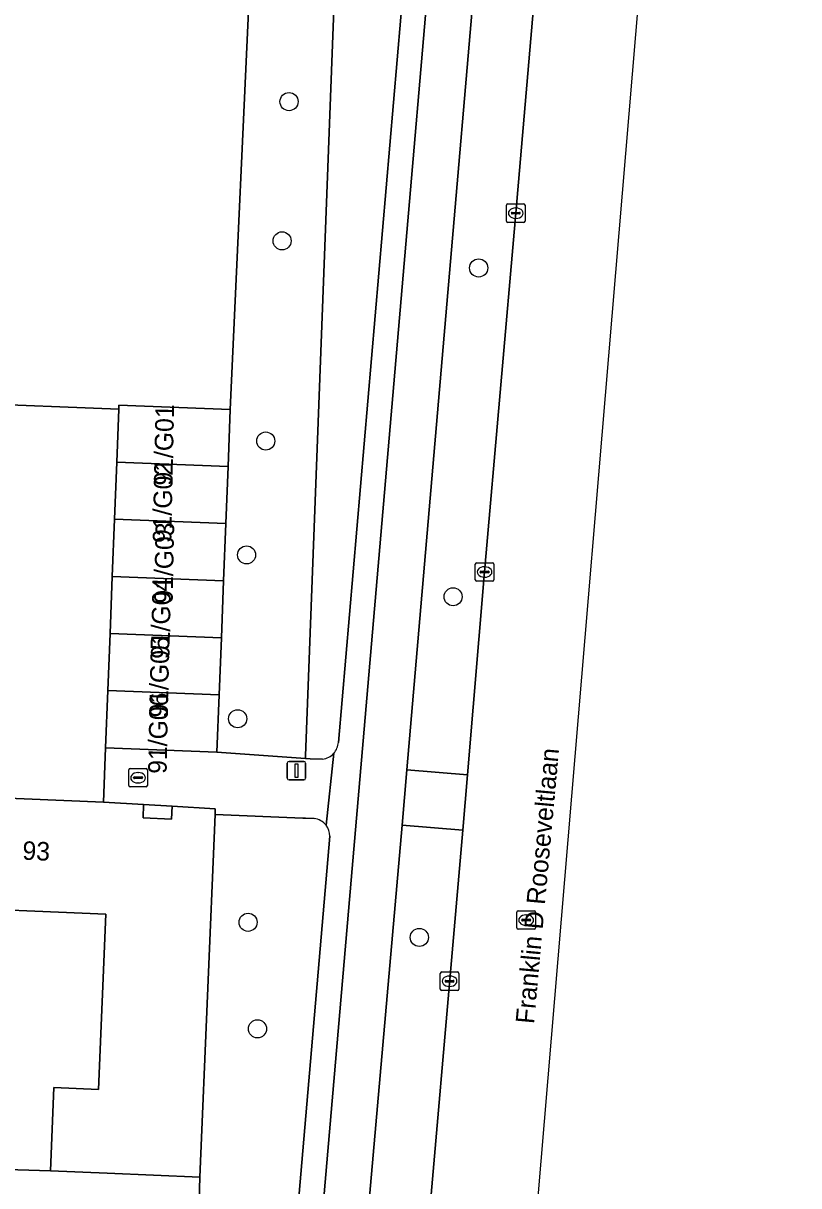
# Model space of a CAD drawing. Extents: x 160786 to 161429, y 386828 to 387485.
# Drawn here: x 161365.7 to 161407.6, y 386926 to 386988.8 of the extents above; entities that cross this region are included whole.
import ezdxf

# ---------------------------------------------------------------- set-up
doc = ezdxf.new("R2010")
doc.units = 0
for name, color, linetype in [('IMGEO_Berm_groen', 7, 'Continuous'), ('IMGEO_Boom', 7, 'Continuous'), ('IMGEO_Brandkraan', 7, 'Continuous'), ('IMGEO_Erf', 7, 'Continuous'), ('IMGEO_Fietspad_gesloten', 7, 'Continuous'), ('IMGEO_Groenvoorziening', 7, 'Continuous'), ('IMGEO_Kolk', 7, 'Continuous'), ('IMGEO_Lichtmast', 7, 'Continuous'), ('IMGEO_Openbare_ruimte_label', 7, 'Continuous'), ('IMGEO_Pand', 7, 'Continuous'), ('IMGEO_Pand_nummerreeks', 7, 'Continuous'), ('IMGEO_Rijbaan_lokaal_gesloten', 7, 'Continuous'), ('IMGEO_Rijbaan_lokaal_open', 7, 'Continuous'), ('IMGEO_Rioolput', 7, 'Continuous'), ('IMGEO_Voetpad_open', 7, 'Continuous')]:
    doc.layers.add(name, color=color, linetype=linetype)

msp = doc.modelspace()

# ---------------------------------------------------------------- linework, layer by layer
at = {"layer": 'IMGEO_Berm_groen'}
for points in [[(161395.645, 387017.152), (161392.377, 387017.448), (161386.443, 386948.447), (161389.725, 386948.174), (161390.641, 386959.132), (161392.331, 386978.524), (161393.997, 386997.829)], [(161389.46, 386945.188), (161386.193, 386945.455), (161381.868, 386896.26), (161380.414, 386880.385), (161380.151, 386878.097), (161380.021, 386874.137), (161383.252, 386873.773), (161383.44, 386875.95), (161385.411, 386898.291), (161387.076, 386917.62)]]:
    msp.add_lwpolyline(points, close=True, dxfattribs=at)
at = {"layer": 'IMGEO_Boom'}
for centre in [(161380.077, 386984.552), (161379.703, 386977.028), (161390.324, 386975.563), (161378.819, 386966.209), (161377.782, 386960.057), (161388.941, 386957.792), (161377.301, 386951.199), (161377.865, 386940.199), (161387.118, 386939.384), (161378.372, 386934.443)]:
    msp.add_circle(centre, 0.489, dxfattribs=at)
at = {"layer": 'IMGEO_Brandkraan'}
for p, q in [((161371.496, 386948.514), (161372.348, 386948.514)), ((161371.421, 386947.588), (161371.421, 386948.44)), ((161371.68, 386948.008), (161371.68, 386948.02)), ((161372.118, 386947.971), (161371.72, 386947.971)), ((161371.723, 386948.057), (161372.121, 386948.057)), ((161371.909, 386948.294), (161371.934, 386948.294)), ((161372.164, 386948.02), (161372.164, 386948.008)), ((161372.422, 386948.44), (161372.422, 386947.588)), ((161372.348, 386947.514), (161371.496, 386947.514)), ((161371.932, 386947.734), (161371.907, 386947.734))]:
    msp.add_line(p, q, dxfattribs=at)
for points in [[(161371.496, 386948.514), (161372.348, 386948.514)], [(161371.421, 386947.588), (161371.421, 386948.44)], [(161372.422, 386948.44), (161372.422, 386947.588)], [(161372.348, 386947.514), (161371.496, 386947.514)]]:
    msp.add_lwpolyline(points, dxfattribs=at)
for centre, radius, start, end in [((161371.498, 386948.438), 0.0765, 91.55205, 178.44795), ((161371.498, 386948.438), 0.0765, 91.55205, 178.44795), ((161372.346, 386948.438), 0.0765, 1.55205, 88.44795), ((161372.346, 386948.438), 0.0765, 1.55205, 88.44795), ((161371.72, 386948.017), 0.0403, 85.87752, 175.75265), ((161371.717, 386948.007), 0.0366, 178.93798, 274.71019), ((161372.121, 386948.014), 0.043, 264.86636, 352.45326), ((161372.125, 386948.019), 0.0386, 1.73085, 96.63898), ((161371.498, 386947.59), 0.0765, 181.55205, 268.44795), ((161371.498, 386947.59), 0.0765, 181.55205, 268.44795), ((161372.346, 386947.59), 0.0765, 271.55205, 358.44795), ((161372.346, 386947.59), 0.0765, 271.55205, 358.44795)]:
    msp.add_arc(centre, radius, start, end, dxfattribs=at)
for centre, major_axis, ratio, start_param, end_param in [((161371.908, 386948.014), (-0.387, 0.002), 0.722429, 4.712389, 7.853982), ((161371.933, 386948.014), (-0.39, 0.002), 0.717154, 1.570796, 4.712389)]:
    msp.add_ellipse(centre, major_axis=major_axis, ratio=ratio, start_param=start_param, end_param=end_param, dxfattribs=at)
at = {"layer": 'IMGEO_Erf'}
msp.add_lwpolyline([(161329.654, 386962.268), (161329.879, 386969.558), (161370.877, 386967.928), (161370.886, 386968.153), (161376.903, 386967.918), (161377.988, 386991.819)], dxfattribs=at)
for points in [[(161370.177, 386940.648), (161360.767, 386941.044), (161360.81, 386942.071), (161361.02, 386947.066), (161358.08, 386947.116), (161357.87, 386942.121), (161357.83, 386941.168), (161357.491, 386933.116), (161360.382, 386932.994), (161360.13, 386926.991), (161367.184, 386926.77), (161367.373, 386931.271), (161369.778, 386931.17)], [(161373.755, 386946.471), (161372.217, 386946.56), (161372.187, 386945.846), (161373.726, 386945.782)]]:
    msp.add_lwpolyline(points, close=True, dxfattribs=at)
at = {"layer": 'IMGEO_Fietspad_gesloten'}
for points in [[(161407.533, 387249.962), (161407.461, 387247.985), (161406.867, 387233.118), (161405.924, 387208.411), (161404.815, 387191.258), (161403.255, 387173.245), (161393.155, 387056.153), (161390.436, 387023.76), (161389.845, 387017.132), (161384.142, 386950.642), (161379.486, 386896.649), (161376.409, 386860.953), (161376.305, 386860.089), (161375.969, 386856.03)], [(161378.308, 386855.734), (161378.639, 386859.88), (161379.101, 386865.962), (161379.245, 386867.859), (161380.021, 386874.137), (161380.151, 386878.097), (161380.414, 386880.385), (161381.868, 386896.26), (161386.193, 386945.455), (161386.443, 386948.447), (161392.377, 387017.448), (161392.609, 387020.441), (161392.853, 387023.047), (161395.639, 387055.923), (161396.957, 387072.068), (161397.194, 387075.026), (161397.55, 387078.957), (161397.852, 387082.755), (161398.745, 387093.387), (161404.702, 387161.369), (161404.959, 387164.349), (161405.728, 387172.922), (161407.304, 387191.154)]]:
    msp.add_lwpolyline(points, dxfattribs=at)
at = {"layer": 'IMGEO_Groenvoorziening'}
for points in [[(161382.888, 387000), (161383.565, 387017.876), (161378.999, 387017.983), (161378.28, 387000), (161378.212, 386998.287), (161377.988, 386991.819), (161376.903, 386967.918), (161376.782, 386964.832), (161376.661, 386961.745), (161376.541, 386958.659), (161376.42, 386955.572), (161376.299, 386952.486), (161376.178, 386949.399), (161380.958, 386949.059), (161380.963, 386949.203)], [(161375.253, 386926.43), (161370.258, 386926.64), (161367.184, 386926.77), (161360.13, 386926.991), (161349.258, 386927.448), (161342.263, 386927.744), (161331.342, 386928.203), (161324.27, 386928.456), (161318.32, 386928.707), (161313.324, 386928.917), (161306.205, 386929.1), (161302.982, 386929.236), (161302.493, 386917.433), (161315.258, 386916.897), (161315.473, 386922.033), (161318.102, 386921.923), (161320.34, 386921.824), (161375.065, 386919.394)]]:
    msp.add_lwpolyline(points, close=True, dxfattribs=at)
for points in [[(161387.569, 387017.788), (161387.065, 387017.817), (161386.225, 387017.813), (161386.021, 387017.818), (161383.565, 387017.876), (161382.888, 387000), (161380.963, 386949.203), (161380.958, 386949.059), (161381.225, 386949.04), (161381.89, 386949.011)], [(161382.742, 386949.926), (161388.492, 387016.802)], [(161381.429, 386945.806), (161380.968, 386945.825), (161380.826, 386945.831), (161376.077, 386946.026), (161375.253, 386926.43), (161375.065, 386919.394), (161374.029, 386895.971), (161373.901, 386892.879), (161373.773, 386889.787), (161373.646, 386886.695), (161373.518, 386883.602), (161373.39, 386880.51), (161373.262, 386877.418), (161376.451, 386877.078), (161378.179, 386896.984), (161382.281, 386944.856)]]:
    msp.add_lwpolyline(points, dxfattribs=at)
for centre, radius, start, end in [((161381.75, 386949.995), 0.995, 318.78478, 356.00326), ((161381.752, 386949.993), 0.991, 278.01319, 318.82408), ((161381.33, 386944.859), 0.952, 37.82967, 84.03133), ((161381.335, 386944.862), 0.946, 359.61354, 37.84101)]:
    msp.add_arc(centre, radius, start, end, dxfattribs=at)
at = {"layer": 'IMGEO_Kolk'}
for p, q in [((161391.83, 386978.098), (161391.83, 386978.95)), ((161391.905, 386979.024), (161392.757, 386979.024)), ((161392.318, 386978.804), (161392.343, 386978.804)), ((161392.831, 386978.95), (161392.831, 386978.098)), ((161392.757, 386978.024), (161391.905, 386978.024)), ((161392.089, 386978.518), (161392.089, 386978.53)), ((161392.527, 386978.481), (161392.129, 386978.481)), ((161392.132, 386978.567), (161392.53, 386978.567)), ((161392.341, 386978.244), (161392.316, 386978.244)), ((161392.573, 386978.53), (161392.573, 386978.518)), ((161390.14, 386958.706), (161390.14, 386959.558)), ((161390.215, 386959.632), (161391.067, 386959.632)), ((161390.399, 386959.126), (161390.399, 386959.138)), ((161390.442, 386959.175), (161390.84, 386959.175)), ((161390.628, 386959.412), (161390.653, 386959.412)), ((161390.883, 386959.138), (161390.883, 386959.126)), ((161391.141, 386959.558), (161391.141, 386958.706)), ((161391.067, 386958.632), (161390.215, 386958.632)), ((161390.837, 386959.089), (161390.439, 386959.089)), ((161390.651, 386958.852), (161390.626, 386958.852)), ((161388.25, 386936.59), (161388.25, 386937.442)), ((161388.325, 386937.516), (161389.177, 386937.516)), ((161388.738, 386937.296), (161388.763, 386937.296)), ((161389.251, 386937.442), (161389.251, 386936.59)), ((161388.509, 386937.01), (161388.509, 386937.022)), ((161388.947, 386936.973), (161388.549, 386936.973)), ((161388.552, 386937.059), (161388.95, 386937.059)), ((161388.761, 386936.736), (161388.736, 386936.736)), ((161388.993, 386937.022), (161388.993, 386937.01)), ((161389.177, 386936.516), (161388.325, 386936.516))]:
    msp.add_line(p, q, dxfattribs=at)
for points in [[(161391.83, 386978.098), (161391.83, 386978.95)], [(161391.905, 386979.024), (161392.757, 386979.024)], [(161392.831, 386978.95), (161392.831, 386978.098)], [(161392.757, 386978.024), (161391.905, 386978.024)], [(161390.14, 386958.706), (161390.14, 386959.558)], [(161390.215, 386959.632), (161391.067, 386959.632)], [(161391.141, 386959.558), (161391.141, 386958.706)], [(161391.067, 386958.632), (161390.215, 386958.632)], [(161388.25, 386936.59), (161388.25, 386937.442)], [(161388.325, 386937.516), (161389.177, 386937.516)], [(161389.251, 386937.442), (161389.251, 386936.59)], [(161389.177, 386936.516), (161388.325, 386936.516)]]:
    msp.add_lwpolyline(points, dxfattribs=at)
for centre, radius, start, end in [((161391.907, 386978.948), 0.0765, 91.55205, 178.44795), ((161391.907, 386978.948), 0.0765, 91.55205, 178.44795), ((161392.755, 386978.948), 0.0765, 1.55205, 88.44795), ((161392.755, 386978.948), 0.0765, 1.55205, 88.44795), ((161391.907, 386978.1), 0.0765, 181.55205, 268.44795), ((161391.907, 386978.1), 0.0765, 181.55205, 268.44795), ((161392.129, 386978.527), 0.0403, 85.87752, 175.75265), ((161392.126, 386978.517), 0.0366, 178.93798, 274.71019), ((161392.53, 386978.524), 0.043, 264.86636, 352.45326), ((161392.534, 386978.529), 0.0386, 1.73085, 96.63898), ((161392.755, 386978.1), 0.0765, 271.55205, 358.44795), ((161392.755, 386978.1), 0.0765, 271.55205, 358.44795), ((161390.217, 386959.556), 0.0765, 91.55205, 178.44795), ((161390.217, 386959.556), 0.0765, 91.55205, 178.44795), ((161390.439, 386959.135), 0.0403, 85.87752, 175.75265), ((161390.844, 386959.137), 0.0386, 1.73085, 96.63898), ((161391.065, 386959.556), 0.0765, 1.55205, 88.44795), ((161391.065, 386959.556), 0.0765, 1.55205, 88.44795), ((161390.217, 386958.708), 0.0765, 181.55205, 268.44795), ((161390.217, 386958.708), 0.0765, 181.55205, 268.44795), ((161390.436, 386959.125), 0.0366, 178.93798, 274.71019), ((161390.84, 386959.132), 0.043, 264.86636, 352.45326), ((161391.065, 386958.708), 0.0765, 271.55205, 358.44795), ((161391.065, 386958.708), 0.0765, 271.55205, 358.44795), ((161388.327, 386937.44), 0.0765, 91.55205, 178.44795), ((161388.327, 386937.44), 0.0765, 91.55205, 178.44795), ((161389.175, 386937.44), 0.0765, 1.55205, 88.44795), ((161389.175, 386937.44), 0.0765, 1.55205, 88.44795), ((161388.327, 386936.592), 0.0765, 181.55205, 268.44795), ((161388.327, 386936.592), 0.0765, 181.55205, 268.44795), ((161388.549, 386937.019), 0.0403, 85.87752, 175.75265), ((161388.546, 386937.009), 0.0366, 178.93798, 274.71019), ((161388.95, 386937.016), 0.043, 264.86636, 352.45326), ((161388.954, 386937.021), 0.0386, 1.73085, 96.63898), ((161389.175, 386936.592), 0.0765, 271.55205, 358.44795), ((161389.175, 386936.592), 0.0765, 271.55205, 358.44795)]:
    msp.add_arc(centre, radius, start, end, dxfattribs=at)
for centre, major_axis, ratio, start_param, end_param in [((161392.317, 386978.524), (-0.387, 0.002), 0.722429, 4.712389, 7.853982), ((161392.342, 386978.524), (-0.39, 0.002), 0.717154, 1.570796, 4.712389), ((161390.627, 386959.132), (-0.387, 0.002), 0.722429, 4.712389, 7.853982), ((161390.652, 386959.132), (-0.39, 0.002), 0.717154, 1.570796, 4.712389), ((161388.737, 386937.016), (-0.387, 0.002), 0.722429, 4.712389, 7.853982), ((161388.762, 386937.016), (-0.39, 0.002), 0.717154, 1.570796, 4.712389)]:
    msp.add_ellipse(centre, major_axis=major_axis, ratio=ratio, start_param=start_param, end_param=end_param, dxfattribs=at)
at = {"layer": 'IMGEO_Lichtmast'}
for p, q in [((161379.982, 386947.995), (161379.982, 386948.795)), ((161379.982, 386948.795), (161379.982, 386947.995)), ((161380.082, 386948.895), (161380.872, 386948.895)), ((161380.872, 386948.895), (161380.082, 386948.895)), ((161380.972, 386948.795), (161380.972, 386947.995)), ((161380.972, 386947.995), (161380.972, 386948.795)), ((161380.872, 386947.895), (161380.082, 386947.895)), ((161380.082, 386947.895), (161380.872, 386947.895))]:
    msp.add_line(p, q, dxfattribs=at)
msp.add_lwpolyline([(161380.402, 386948.77), (161380.552, 386948.77), (161380.552, 386948.02), (161380.402, 386948.02), (161380.402, 386948.77)], dxfattribs=at)
for centre, start, end in [((161380.082, 386948.795), 90, 180), ((161380.082, 386948.795), 90, 180), ((161380.872, 386948.795), 0, 90), ((161380.872, 386948.795), 360, 90), ((161380.082, 386947.995), 180, 270), ((161380.082, 386947.995), 180, 270), ((161380.872, 386947.995), 270, 0), ((161380.872, 386947.995), 270, 0)]:
    msp.add_arc(centre, 0.1, start, end, dxfattribs=at)
at = {"layer": 'IMGEO_Pand'}
for points in [[(161370.765, 386965.067), (161376.782, 386964.832), (161376.903, 386967.918), (161370.886, 386968.153), (161370.877, 386967.928)], [(161370.644, 386961.981), (161376.661, 386961.745), (161376.782, 386964.832), (161370.765, 386965.067)], [(161370.523, 386958.894), (161376.541, 386958.659), (161376.661, 386961.745), (161370.644, 386961.981)], [(161370.403, 386955.808), (161376.42, 386955.572), (161376.541, 386958.659), (161370.523, 386958.894)], [(161370.282, 386952.721), (161376.299, 386952.486), (161376.42, 386955.572), (161370.403, 386955.808)], [(161376.178, 386949.399), (161376.299, 386952.486), (161370.282, 386952.721), (161370.161, 386949.634)], [(161376.077, 386946.026), (161376.09, 386946.336), (161373.755, 386946.471), (161373.726, 386945.782), (161372.187, 386945.846), (161372.217, 386946.56), (161370.046, 386946.686), (161361.02, 386947.066), (161360.81, 386942.071), (161360.767, 386941.044), (161370.177, 386940.648), (161369.778, 386931.17), (161367.373, 386931.271), (161367.184, 386926.77), (161370.258, 386926.64), (161375.253, 386926.43)]]:
    msp.add_lwpolyline(points, close=True, dxfattribs=at)
at = {"layer": 'IMGEO_Rijbaan_lokaal_gesloten'}
for points in [[(161376.562, 386828.305), (161385.332, 386827.741), (161389.859, 386881.623), (161403.029, 387038.37), (161407.62, 387092.708)], [(161399.932, 387071.853), (161398.628, 387055.685), (161396.257, 387024.055), (161395.92, 387020.164), (161395.645, 387017.152), (161393.997, 386997.829), (161392.331, 386978.524), (161390.641, 386959.132), (161389.725, 386948.174), (161389.46, 386945.188), (161387.076, 386917.62), (161385.411, 386898.291), (161383.44, 386875.95), (161383.252, 386873.773), (161382.445, 386867.469), (161382.202, 386865.584), (161381.409, 386859.417), (161381.119, 386856.234), (161378.165, 386837.436), (161377.278, 386832.285), (161376.562, 386828.305)]]:
    msp.add_lwpolyline(points, dxfattribs=at)
at = {"layer": 'IMGEO_Rijbaan_lokaal_open'}
for points in [[(161370.403, 386955.808), (161370.523, 386958.894), (161370.644, 386961.981), (161370.765, 386965.067), (161370.877, 386967.928), (161329.879, 386969.558), (161329.654, 386962.268)], [(161323.794, 386956.846), (161304.173, 386957.768), (161304.054, 386954.684), (161303.879, 386950.146), (161303.85, 386949.393), (161307.152, 386949.254), (161318.382, 386948.782), (161319.921, 386948.717), (161322.258, 386948.619), (161325.088, 386948.483), (161336.218, 386948.015), (161337.757, 386947.95), (161340.094, 386947.852), (161343.018, 386947.75), (161354.204, 386947.279), (161355.743, 386947.214), (161358.08, 386947.116), (161361.02, 386947.066), (161370.046, 386946.686), (161370.161, 386949.634), (161370.282, 386952.721), (161370.403, 386955.808)]]:
    msp.add_lwpolyline(points, dxfattribs=at)
at = {"layer": 'IMGEO_Rioolput'}
for p, q in [((161392.39, 386939.896), (161392.39, 386940.748)), ((161392.465, 386940.822), (161393.317, 386940.822)), ((161392.649, 386940.316), (161392.649, 386940.328)), ((161392.692, 386940.365), (161393.09, 386940.365)), ((161392.878, 386940.602), (161392.903, 386940.602)), ((161393.133, 386940.328), (161393.133, 386940.316)), ((161393.391, 386940.748), (161393.391, 386939.896)), ((161393.317, 386939.822), (161392.465, 386939.822)), ((161393.087, 386940.279), (161392.689, 386940.279)), ((161392.901, 386940.042), (161392.876, 386940.042))]:
    msp.add_line(p, q, dxfattribs=at)
for points in [[(161392.39, 386939.896), (161392.39, 386940.748)], [(161392.465, 386940.822), (161393.317, 386940.822)], [(161393.391, 386940.748), (161393.391, 386939.896)], [(161393.317, 386939.822), (161392.465, 386939.822)]]:
    msp.add_lwpolyline(points, dxfattribs=at)
for centre, radius, start, end in [((161392.467, 386940.746), 0.0765, 91.55205, 178.44795), ((161392.467, 386940.746), 0.0765, 91.55205, 178.44795), ((161392.689, 386940.325), 0.0403, 85.87752, 175.75265), ((161392.686, 386940.315), 0.0366, 178.93798, 274.71019), ((161393.09, 386940.322), 0.043, 264.86636, 352.45326), ((161393.094, 386940.327), 0.0386, 1.73085, 96.63898), ((161393.315, 386940.746), 0.0765, 1.55205, 88.44795), ((161393.315, 386940.746), 0.0765, 1.55205, 88.44795), ((161392.467, 386939.898), 0.0765, 181.55205, 268.44795), ((161392.467, 386939.898), 0.0765, 181.55205, 268.44795), ((161393.315, 386939.898), 0.0765, 271.55205, 358.44795), ((161393.315, 386939.898), 0.0765, 271.55205, 358.44795)]:
    msp.add_arc(centre, radius, start, end, dxfattribs=at)
for centre, major_axis, ratio, start_param, end_param in [((161392.877, 386940.322), (-0.387, 0.002), 0.722429, 4.712389, 7.853982), ((161392.902, 386940.322), (-0.39, 0.002), 0.717154, 1.570796, 4.712389)]:
    msp.add_ellipse(centre, major_axis=major_axis, ratio=ratio, start_param=start_param, end_param=end_param, dxfattribs=at)
at = {"layer": 'IMGEO_Voetpad_open'}
for points in [[(161375.969, 386856.03), (161376.305, 386860.089), (161376.409, 386860.953), (161379.486, 386896.649), (161384.142, 386950.642), (161389.845, 387017.132), (161390.436, 387023.76), (161393.155, 387056.153), (161403.255, 387173.245), (161404.815, 387191.258), (161405.924, 387208.411), (161406.867, 387233.118), (161407.461, 387247.985), (161407.533, 387249.962)], [(161388.492, 387016.802), (161382.742, 386949.926)], [(161381.89, 386949.011), (161381.225, 386949.04), (161380.958, 386949.059), (161376.178, 386949.399), (161370.161, 386949.634), (161370.046, 386946.686), (161372.217, 386946.56), (161373.755, 386946.471), (161376.09, 386946.336), (161376.077, 386946.026), (161380.826, 386945.831), (161380.968, 386945.825), (161381.429, 386945.806)], [(161382.498, 386949.34), (161382.082, 386945.443)], [(161382.082, 386945.443), (161382.498, 386949.34)], [(161382.281, 386944.856), (161378.179, 386896.984), (161376.451, 386877.078), (161373.262, 386877.418), (161367.167, 386877.67), (161367.044, 386874.686), (161369.279, 386874.6), (161370.818, 386874.541), (161373.156, 386874.452), (161373.149, 386874.23), (161373.556, 386874.226)]]:
    msp.add_lwpolyline(points, dxfattribs=at)
msp.add_lwpolyline([(161389.725, 386948.174), (161386.443, 386948.447), (161386.193, 386945.455), (161389.46, 386945.188)], close=True, dxfattribs=at)
for centre, radius, start, end in [((161381.75, 386949.995), 0.995, 318.78478, 356.00326), ((161381.752, 386949.993), 0.991, 278.01319, 318.82408), ((161381.33, 386944.859), 0.952, 37.82967, 84.03133), ((161381.335, 386944.862), 0.946, 359.61354, 37.84101)]:
    msp.add_arc(centre, radius, start, end, dxfattribs=at)

# ---------------------------------------------------------------- texts
at = {"layer": 'IMGEO_Openbare_ruimte_label'}
msp.add_text('Franklin D Rooseveltlaan', height=1, rotation=84.77964, dxfattribs=at).set_placement((161393.312, 386934.687))
at = {"layer": 'IMGEO_Pand_nummerreeks'}
for s, rotation, p in [('91/G01', 88.80235, (161373.774, 386963.793)), ('91/G02', 88.80235, (161373.709, 386960.686)), ('91/G03', 88.80235, (161373.783, 386957.413)), ('91/G04', 88.80235, (161373.611, 386954.422)), ('91/G05', 88.80235, (161373.522, 386951.258)), ('91/G06', 88.80235, (161373.459, 386948.217)), ('93', 357.59358, (161365.655, 386943.588))]:
    msp.add_text(s, height=1, rotation=rotation, dxfattribs=at).set_placement(p)

doc.saveas('drawing.dxf')
